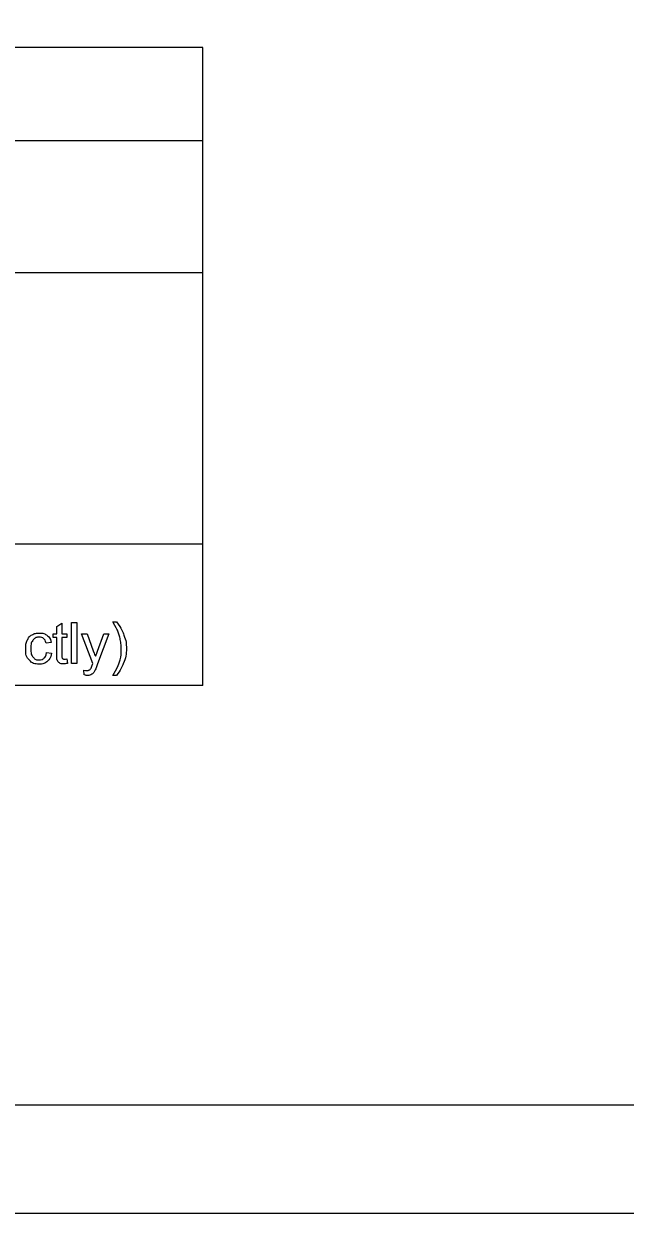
# Model space of a CAD drawing. Extents: x -22 to 431, y -18 to 160.
# Drawn here: x 7.35 to 10.14, y 0 to 5.51 of the extents above; entities that cross this region are included whole.
import ezdxf

# ---------------------------------------------------------------- set-up
doc = ezdxf.new("R2010")
doc.units = 0
for name, color, linetype in [('GM_X_County', 7, 'Continuous'), ('GM_X_Minor_Lake', 7, 'Continuous'), ('GM_X_Section', 7, 'Continuous'), ('GM_X_Township', 7, 'Continuous')]:
    doc.layers.add(name, color=color, linetype=linetype)

msp = doc.modelspace()

# ---------------------------------------------------------------- linework, layer by layer
at = {"layer": 'GM_X_County'}
msp.add_lwpolyline([(0, 0), (34, 0), (34, 22), (0, 22)], close=True, dxfattribs=at)
at = {"layer": 'GM_X_Minor_Lake'}
for points in [[(7.5052, 2.5877), (7.5052, 2.667), (7.4879, 2.667), (7.4879, 2.6851), (7.5052, 2.6851), (7.5052, 2.7192), (7.5285, 2.7332), (7.5285, 2.6851), (7.5518, 2.6851), (7.5518, 2.667), (7.5285, 2.667), (7.5285, 2.5863)], [(7.5741, 2.5474), (7.5741, 2.7373), (7.5974, 2.7373), (7.5974, 2.5474), (7.5741, 2.5474)], [(7.7649, 2.7405), (7.7815, 2.7405)], [(7.6725, 2.5473), (7.6203, 2.6851), (7.6454, 2.6851), (7.674, 2.6056)], [(7.6937, 2.6048), (7.7231, 2.6851), (7.7464, 2.6851), (7.6941, 2.545)], [(7.4788, 2.6445), (7.4561, 2.6411)], [(7.4581, 2.5978), (7.481, 2.5947)], [(7.5518, 2.5682), (7.5551, 2.5476)], [(7.6326, 2.4945), (7.63, 2.5165)], [(7.7815, 2.4915), (7.7649, 2.4915)]]:
    msp.add_lwpolyline(points, dxfattribs=at)
for points in [[(7.7649, 2.4915), (7.8036, 2.5537), (7.8036, 2.616), (7.8036, 2.6404), (7.798, 2.6643), (7.7936, 2.6838), (7.7857, 2.7017), (7.7807, 2.7133), (7.7649, 2.7405)], [(7.7815, 2.7405), (7.8059, 2.708), (7.8176, 2.6752), (7.8276, 2.647), (7.8276, 2.6162), (7.8276, 2.5812), (7.8142, 2.5485), (7.8007, 2.5159), (7.7815, 2.4915)], [(7.481, 2.5947), (7.4772, 2.5711), (7.4618, 2.5577), (7.4463, 2.5444), (7.4237, 2.5444), (7.3955, 2.5444), (7.3783, 2.5628), (7.3611, 2.5813), (7.3611, 2.6157), (7.3611, 2.638), (7.3685, 2.6547), (7.3759, 2.6714), (7.391, 2.6798), (7.4061, 2.6881), (7.4239, 2.6881), (7.4463, 2.6881), (7.4606, 2.6768), (7.4748, 2.6654), (7.4788, 2.6445)], [(7.4561, 2.6411), (7.4529, 2.655), (7.4446, 2.662), (7.4364, 2.669), (7.4248, 2.669), (7.4072, 2.669), (7.3962, 2.6564), (7.3852, 2.6437), (7.3852, 2.6164), (7.3852, 2.5886), (7.3958, 2.576), (7.4064, 2.5635), (7.4235, 2.5635), (7.4373, 2.5635), (7.4465, 2.5719), (7.4557, 2.5803), (7.4581, 2.5978)], [(7.674, 2.6056), (7.6796, 2.5905), (7.684, 2.5738), (7.6881, 2.5895), (7.6937, 2.6048)], [(7.5551, 2.5476), (7.5453, 2.5455), (7.5375, 2.5455), (7.5248, 2.5455), (7.5179, 2.5495), (7.5109, 2.5536), (7.508, 2.5601), (7.5052, 2.5667), (7.5052, 2.5877)], [(7.5285, 2.5863), (7.5285, 2.5763), (7.5297, 2.5735), (7.5309, 2.5706), (7.5337, 2.5689), (7.5365, 2.5672), (7.5416, 2.5672), (7.5455, 2.5672), (7.5518, 2.5682)], [(7.63, 2.5165), (7.6376, 2.5144), (7.6433, 2.5144), (7.6511, 2.5144), (7.6557, 2.517), (7.6604, 2.5196), (7.6633, 2.5242), (7.6655, 2.5277), (7.6705, 2.5416), (7.6711, 2.5435), (7.6725, 2.5473)], [(7.6941, 2.545), (7.6857, 2.5224), (7.6811, 2.5139), (7.6748, 2.5024), (7.6668, 2.497), (7.6588, 2.4917), (7.6476, 2.4917), (7.6409, 2.4917), (7.6326, 2.4945)]]:
    msp.add_open_spline(points, degree=3, dxfattribs=at)
at = {"layer": 'GM_X_Section'}
for p, q in [((8.1825, 5.4017), (2.8063, 5.4017)), ((8.1825, 2.4448), (8.1825, 5.4017)), ((2.8063, 4.9696), (8.1825, 4.9696)), ((2.8063, 4.3581), (8.1825, 4.3581)), ((8.1825, 3.0999), (2.8063, 3.0999)), ((8.1825, 2.4448), (2.8063, 2.4448))]:
    msp.add_line(p, q, dxfattribs=at)
at = {"layer": 'GM_X_Township'}
msp.add_lwpolyline([(1.5, 21.5), (33.5, 21.5), (33.5, 0.5), (1.5, 0.5)], close=True, dxfattribs=at)

doc.saveas('drawing.dxf')
